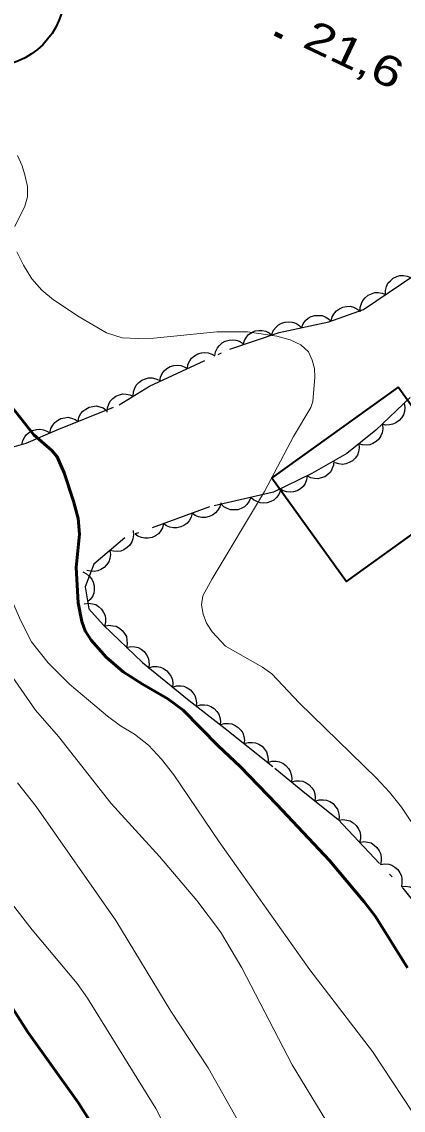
# Model space of a CAD drawing. Extents: x 356765 to 358572, y 5103174 to 5104650.
# Drawn here: x 357054.7 to 357073.5, y 5103939.5 to 5103993.2 of the extents above; entities that cross this region are included whole.
import ezdxf

# ---------------------------------------------------------------- set-up
doc = ezdxf.new("R2010")
doc.units = 0
doc.header["$LTSCALE"] = 0.6
doc.linetypes.add('DOT_DASHED', pattern=[7.7, 5, -1.2, 0.3, -1.2])
for name, color, linetype, lineweight in [('1', 7, 'Continuous', 53), ('2', 7, 'Continuous', 13), ('3', 7, 'Continuous', 140), ('31', 7, 'Continuous', 70), ('38', 7, 'Continuous', 40), ('44', 7, 'Continuous', 25)]:
    doc.layers.add(name, color=color, linetype=linetype, lineweight=lineweight)

msp = doc.modelspace()

# ---------------------------------------------------------------- linework, layer by layer
at = {"layer": '1'}
for points in [[(357053.65, 5103974.83), (357055.25, 5103972.8), (357056.14, 5103972.04), (357056.4, 5103971.72), (357056.75, 5103970.93), (357057.21, 5103969.54), (357057.44, 5103968.68), (357057.5, 5103967.91), (357057.34, 5103966.26), (357057.43, 5103964.51), (357057.61, 5103963.59), (357057.78, 5103963.13), (357058.08, 5103962.68), (357058.82, 5103961.84), (357059.65, 5103961.11), (357060.6, 5103960.5), (357061.86, 5103959.78), (357062.61, 5103959.22), (357064.33, 5103957.46), (357065.42, 5103956.44), (357067.23, 5103954.57), (357069.82, 5103951.8), (357071.53, 5103949.76), (357072.1, 5103949.05), (357073.68, 5103946.51)], [(357059.34, 5103936.88), (357057.43, 5103939.86), (357054.96, 5103943.34), (357054.09, 5103944.7), (357052.65, 5103946.62), (357050.73, 5103949.01), (357049.13, 5103951.3), (357047.33, 5103953.59), (357047.05, 5103954.01), (357046.83, 5103954.51), (357046.1, 5103956.68), (357045.79, 5103957.38), (357045, 5103958.78), (357044.41, 5103959.72), (357043.97, 5103960.76), (357043.75, 5103961.15), (357042.63, 5103962.82), (357041.91, 5103964.26), (357041.87, 5103964.59), (357042.2, 5103965.25)]]:
    msp.add_lwpolyline(points, dxfattribs=at)
at = {"layer": '2'}
for points in [[(357054.32, 5103983.09), (357054.81, 5103984.08), (357054.94, 5103984.55), (357054.94, 5103985.05), (357054.83, 5103985.57), (357054.68, 5103986.08), (357054.45, 5103986.58)], [(357064.04, 5103965.7), (357066.63, 5103970.01), (357068.06, 5103972.72), (357068.91, 5103974.15), (357069.01, 5103974.45), (357069.11, 5103975.65), (357069.09, 5103976.08), (357068.98, 5103976.49), (357068.79, 5103976.9), (357068.41, 5103977.24), (357067.89, 5103977.5), (357067.23, 5103977.68), (357065.78, 5103977.88), (357064.28, 5103977.88), (357061.17, 5103977.58), (357060.39, 5103977.55), (357059.6, 5103977.59), (357058.84, 5103977.84), (357057.48, 5103978.63), (357056.22, 5103979.47), (357055.65, 5103979.95), (357055.15, 5103980.51), (357054.74, 5103981.17), (357054.41, 5103981.84)], [(357075.42, 5103937.12), (357071.95, 5103942.38), (357068.85, 5103946.41), (357064.38, 5103952.72), (357062.16, 5103956.03), (357061.55, 5103956.8), (357060.91, 5103957.5), (357060.22, 5103958.03), (357059.53, 5103958.45), (357058.88, 5103958.92), (357057.01, 5103960.5), (357055.96, 5103961.55), (357055.13, 5103962.59), (357054.61, 5103963.63), (357053.96, 5103965.09), (357053.8, 5103965.57), (357053.68, 5103966.05), (357053.59, 5103967.4), (357053.51, 5103967.82), (357052.95, 5103970.4), (357052.61, 5103971.26), (357052.59, 5103971.76)], [(357075.12, 5103951.84), (357073.37, 5103954.43), (357072.78, 5103955.17), (357072.14, 5103955.86), (357068.33, 5103959.59), (357066.98, 5103961.01), (357066.53, 5103961.34), (357064.7, 5103962.38), (357064.04, 5103963.09), (357063.77, 5103963.51), (357063.6, 5103963.96), (357063.52, 5103964.42), (357063.59, 5103964.86), (357064.04, 5103965.7)], [(357073.78, 5103932.01), (357071.65, 5103935.38), (357069.64, 5103939), (357067.98, 5103941.72), (357065.5, 5103946.51), (357064.45, 5103948.28), (357063.29, 5103949.84), (357061.44, 5103952), (357059.06, 5103954.61), (357056.47, 5103957.92), (357055.33, 5103959.22), (357053.92, 5103961.26), (357053.39, 5103962.22), (357052.75, 5103963.84), (357052.73, 5103964.22), (357052.85, 5103964.46)], [(357068.96, 5103925.26), (357067.55, 5103928.01), (357066.35, 5103930.62), (357065.35, 5103932.36), (357063.63, 5103935.05), (357063.09, 5103935.98), (357061.27, 5103939.57), (357057.89, 5103945.01), (357057.38, 5103945.73), (357055.17, 5103948.38), (357054.09, 5103949.78), (357052.6, 5103951.97), (357051.39, 5103954.08), (357050.74, 5103955.4), (357049.52, 5103957.62), (357049.12, 5103958.55), (357048.58, 5103960.01), (357048.44, 5103960.51), (357048.12, 5103962.29)], [(357054.44, 5103955.63), (357055.37, 5103954.47), (357059.3, 5103948.84), (357062, 5103944.38), (357063.84, 5103941.58), (357065.29, 5103939.01)]]:
    msp.add_lwpolyline(points, dxfattribs=at)
at = {"layer": '3'}
msp.add_line((357067.13, 5103992.6), (357067.49, 5103992.43), dxfattribs=at)
at = {"layer": '31', "lineweight": 35}
msp.add_lwpolyline([(357073.21, 5103975.16), (357066.99, 5103970.68), (357070.66, 5103965.57), (357076.88, 5103970.05), (357073.21, 5103975.16)], close=True, dxfattribs=at)
at = {"layer": '38'}
msp.add_circle((357053.0444, 5103994.6977), 3.7394, dxfattribs=at)
at = {"layer": '44', "linetype": 'DOT_DASHED'}
for points in [[(357036.91, 5103997.93), (357040.47, 5103992.68), (357042.27, 5103989.92), (357045.53, 5103983.79), (357046.14, 5103982.08), (357046.9, 5103980.28), (357047.3, 5103978.89), (357048.45, 5103977.07), (357049.3, 5103975.42), (357050.77, 5103972.78), (357052.08, 5103971.99), (357053.47, 5103972), (357054.87, 5103972.4), (357056.4, 5103973.05), (357059.45, 5103974.28), (357060.96, 5103975.21), (357064.92, 5103977.04), (357067.34, 5103977.85), (357069.79, 5103978.38), (357071.5, 5103978.99), (357074.35, 5103980.92)], [(357073.8, 5103974.64), (357072.11, 5103973.04), (357070.68, 5103971.88), (357068.95, 5103970.89), (357067.06, 5103969.98), (357063.91, 5103969.25), (357059.73, 5103967.73), (357058.21, 5103966.42), (357057.78, 5103965.3), (357057.96, 5103964.22), (357058.69, 5103963.42), (357060.6, 5103961.57), (357062.9, 5103959.7), (357064.68, 5103958.31), (357067.13, 5103956.36), (357068.61, 5103955.14), (357070.24, 5103953.84), (357073.44, 5103950.44), (357074.82, 5103948.7)]]:
    msp.add_lwpolyline(points, dxfattribs=at)
at = {"layer": '44'}
for points in [[(357072.59, 5103979.73), (357072.59, 5103979.93), (357072.64, 5103980.13), (357072.71, 5103980.28), (357072.83, 5103980.41), (357072.97, 5103980.53), (357073.15, 5103980.61), (357073.3, 5103980.66), (357073.48, 5103980.66), (357073.66, 5103980.63), (357073.83, 5103980.57)], [(357071.34, 5103978.88), (357071.34, 5103979.09), (357071.4, 5103979.29), (357071.47, 5103979.44), (357071.59, 5103979.57), (357071.73, 5103979.69), (357071.9, 5103979.77), (357072.06, 5103979.82), (357072.24, 5103979.82), (357072.42, 5103979.79), (357072.59, 5103979.73)], [(357069.91, 5103978.42), (357069.96, 5103978.62), (357070.07, 5103978.8), (357070.17, 5103978.93), (357070.32, 5103979.03), (357070.48, 5103979.1), (357070.67, 5103979.14), (357070.84, 5103979.15), (357071.01, 5103979.11), (357071.18, 5103979.03), (357071.32, 5103978.93)], [(357068.45, 5103978.09), (357068.53, 5103978.28), (357068.65, 5103978.44), (357068.77, 5103978.56), (357068.93, 5103978.64), (357069.11, 5103978.69), (357069.3, 5103978.7), (357069.46, 5103978.69), (357069.62, 5103978.63), (357069.78, 5103978.53), (357069.91, 5103978.41)], [(357066.98, 5103977.77), (357067.06, 5103977.97), (357067.19, 5103978.12), (357067.31, 5103978.24), (357067.46, 5103978.32), (357067.64, 5103978.37), (357067.83, 5103978.38), (357067.99, 5103978.37), (357068.16, 5103978.31), (357068.32, 5103978.21), (357068.45, 5103978.09)], [(357064.18, 5103976.7), (357064.21, 5103976.9), (357064.3, 5103977.09), (357064.4, 5103977.22), (357064.53, 5103977.34), (357064.69, 5103977.43), (357064.88, 5103977.48), (357065.04, 5103977.5), (357065.21, 5103977.48), (357065.39, 5103977.42), (357065.54, 5103977.33)], [(357065.57, 5103977.26), (357065.63, 5103977.46), (357065.73, 5103977.63), (357065.84, 5103977.76), (357065.99, 5103977.85), (357066.16, 5103977.93), (357066.35, 5103977.96), (357066.51, 5103977.96), (357066.68, 5103977.92), (357066.85, 5103977.84), (357066.99, 5103977.73)], [(357062.82, 5103976.07), (357062.85, 5103976.28), (357062.94, 5103976.46), (357063.03, 5103976.59), (357063.17, 5103976.71), (357063.33, 5103976.8), (357063.51, 5103976.85), (357063.68, 5103976.87), (357063.85, 5103976.85), (357064.03, 5103976.79), (357064.18, 5103976.7)], [(357061.46, 5103975.44), (357061.49, 5103975.65), (357061.58, 5103975.83), (357061.67, 5103975.97), (357061.81, 5103976.08), (357061.97, 5103976.17), (357062.15, 5103976.22), (357062.31, 5103976.25), (357062.49, 5103976.22), (357062.66, 5103976.16), (357062.82, 5103976.07)], [(357060.15, 5103974.71), (357060.16, 5103974.92), (357060.23, 5103975.11), (357060.3, 5103975.26), (357060.42, 5103975.39), (357060.57, 5103975.5), (357060.75, 5103975.57), (357060.9, 5103975.61), (357061.08, 5103975.61), (357061.26, 5103975.57), (357061.43, 5103975.5)], [(357058.87, 5103973.92), (357058.88, 5103974.13), (357058.95, 5103974.32), (357059.02, 5103974.47), (357059.14, 5103974.6), (357059.29, 5103974.71), (357059.47, 5103974.78), (357059.63, 5103974.83), (357059.8, 5103974.82), (357059.98, 5103974.78), (357060.15, 5103974.71)], [(357057.43, 5103973.47), (357057.47, 5103973.67), (357057.57, 5103973.85), (357057.67, 5103973.98), (357057.81, 5103974.08), (357057.98, 5103974.17), (357058.16, 5103974.21), (357058.32, 5103974.23), (357058.5, 5103974.19), (357058.67, 5103974.13), (357058.82, 5103974.03)], [(357073.51, 5103974.36), (357073.54, 5103974.16), (357073.52, 5103973.96), (357073.47, 5103973.8), (357073.38, 5103973.65), (357073.26, 5103973.51), (357073.1, 5103973.4), (357072.95, 5103973.33), (357072.78, 5103973.3), (357072.6, 5103973.29), (357072.42, 5103973.33)], [(357056.04, 5103972.9), (357056.08, 5103973.11), (357056.18, 5103973.29), (357056.28, 5103973.42), (357056.42, 5103973.52), (357056.58, 5103973.61), (357056.77, 5103973.65), (357056.93, 5103973.67), (357057.11, 5103973.63), (357057.28, 5103973.57), (357057.43, 5103973.47)], [(357072.44, 5103973.31), (357072.46, 5103973.1), (357072.42, 5103972.9), (357072.36, 5103972.75), (357072.26, 5103972.6), (357072.12, 5103972.48), (357071.96, 5103972.38), (357071.81, 5103972.32), (357071.63, 5103972.3), (357071.45, 5103972.31), (357071.28, 5103972.36)], [(357054.66, 5103972.31), (357054.7, 5103972.52), (357054.8, 5103972.7), (357054.89, 5103972.83), (357055.03, 5103972.94), (357055.19, 5103973.02), (357055.38, 5103973.07), (357055.54, 5103973.09), (357055.72, 5103973.06), (357055.89, 5103972.99), (357056.04, 5103972.9)], [(357071.28, 5103972.36), (357071.29, 5103972.16), (357071.25, 5103971.96), (357071.2, 5103971.8), (357071.09, 5103971.66), (357070.96, 5103971.53), (357070.79, 5103971.44), (357070.64, 5103971.37), (357070.47, 5103971.35), (357070.28, 5103971.37), (357070.11, 5103971.42)], [(357070.04, 5103971.52), (357070.03, 5103971.31), (357069.95, 5103971.12), (357069.88, 5103970.97), (357069.75, 5103970.85), (357069.6, 5103970.74), (357069.42, 5103970.68), (357069.26, 5103970.64), (357069.08, 5103970.65), (357068.9, 5103970.69), (357068.74, 5103970.77)], [(357068.73, 5103970.79), (357068.7, 5103970.58), (357068.62, 5103970.4), (357068.53, 5103970.26), (357068.39, 5103970.14), (357068.23, 5103970.05), (357068.05, 5103970), (357067.89, 5103969.97), (357067.72, 5103969.99), (357067.54, 5103970.04), (357067.38, 5103970.14)], [(357067.41, 5103970.06), (357067.33, 5103969.87), (357067.21, 5103969.71), (357067.09, 5103969.59), (357066.94, 5103969.51), (357066.76, 5103969.45), (357066.57, 5103969.44), (357066.41, 5103969.45), (357066.24, 5103969.51), (357066.08, 5103969.6), (357065.95, 5103969.72)], [(357064.47, 5103969.45), (357064.42, 5103969.25), (357064.31, 5103969.08), (357064.21, 5103968.95), (357064.06, 5103968.85), (357063.9, 5103968.77), (357063.71, 5103968.73), (357063.54, 5103968.72), (357063.37, 5103968.76), (357063.2, 5103968.83), (357063.06, 5103968.94)], [(357065.95, 5103969.72), (357065.87, 5103969.53), (357065.75, 5103969.37), (357065.63, 5103969.25), (357065.47, 5103969.17), (357065.3, 5103969.11), (357065.11, 5103969.1), (357064.94, 5103969.11), (357064.78, 5103969.17), (357064.62, 5103969.26), (357064.49, 5103969.38)], [(357063.06, 5103968.94), (357063.01, 5103968.74), (357062.9, 5103968.56), (357062.8, 5103968.43), (357062.65, 5103968.33), (357062.49, 5103968.26), (357062.3, 5103968.22), (357062.13, 5103968.21), (357061.96, 5103968.25), (357061.79, 5103968.32), (357061.65, 5103968.43)], [(357061.65, 5103968.43), (357061.6, 5103968.22), (357061.49, 5103968.05), (357061.39, 5103967.92), (357061.24, 5103967.82), (357061.08, 5103967.74), (357060.89, 5103967.71), (357060.72, 5103967.7), (357060.55, 5103967.74), (357060.38, 5103967.81), (357060.24, 5103967.91)], [(357060.14, 5103968.08), (357060.16, 5103967.87), (357060.13, 5103967.67), (357060.08, 5103967.52), (357059.98, 5103967.37), (357059.85, 5103967.24), (357059.68, 5103967.14), (357059.54, 5103967.07), (357059.36, 5103967.05), (357059.18, 5103967.06), (357059, 5103967.1)], [(357059, 5103967.1), (357059.03, 5103966.9), (357058.99, 5103966.7), (357058.94, 5103966.54), (357058.84, 5103966.39), (357058.71, 5103966.26), (357058.55, 5103966.16), (357058.4, 5103966.09), (357058.23, 5103966.07), (357058.04, 5103966.08), (357057.87, 5103966.12)], [(357057.66, 5103966.04), (357057.85, 5103965.95), (357058, 5103965.81), (357058.11, 5103965.69), (357058.18, 5103965.53), (357058.23, 5103965.35), (357058.23, 5103965.16), (357058.21, 5103965), (357058.14, 5103964.83), (357058.03, 5103964.68), (357057.9, 5103964.56)], [(357057.73, 5103964.47), (357057.94, 5103964.5), (357058.14, 5103964.47), (357058.3, 5103964.43), (357058.44, 5103964.33), (357058.58, 5103964.2), (357058.68, 5103964.04), (357058.76, 5103963.9), (357058.78, 5103963.72), (357058.78, 5103963.54), (357058.74, 5103963.36)], [(357058.74, 5103963.37), (357058.95, 5103963.41), (357059.15, 5103963.39), (357059.31, 5103963.36), (357059.47, 5103963.27), (357059.61, 5103963.15), (357059.72, 5103963), (357059.81, 5103962.86), (357059.84, 5103962.69), (357059.85, 5103962.5), (357059.82, 5103962.32)], [(357059.82, 5103962.32), (357060.03, 5103962.37), (357060.23, 5103962.35), (357060.39, 5103962.31), (357060.54, 5103962.23), (357060.69, 5103962.11), (357060.8, 5103961.95), (357060.88, 5103961.81), (357060.92, 5103961.64), (357060.93, 5103961.46), (357060.9, 5103961.28)], [(357060.92, 5103961.31), (357061.12, 5103961.37), (357061.33, 5103961.37), (357061.49, 5103961.34), (357061.65, 5103961.27), (357061.8, 5103961.17), (357061.93, 5103961.02), (357062.02, 5103960.89), (357062.08, 5103960.72), (357062.1, 5103960.54), (357062.09, 5103960.36)], [(357062.09, 5103960.36), (357062.29, 5103960.42), (357062.49, 5103960.42), (357062.65, 5103960.4), (357062.81, 5103960.33), (357062.97, 5103960.22), (357063.09, 5103960.08), (357063.19, 5103959.95), (357063.24, 5103959.78), (357063.27, 5103959.59), (357063.25, 5103959.41)], [(357063.26, 5103959.42), (357063.46, 5103959.49), (357063.66, 5103959.49), (357063.82, 5103959.47), (357063.98, 5103959.4), (357064.14, 5103959.3), (357064.27, 5103959.16), (357064.37, 5103959.03), (357064.42, 5103958.86), (357064.45, 5103958.68), (357064.44, 5103958.5)], [(357064.44, 5103958.5), (357064.64, 5103958.56), (357064.84, 5103958.56), (357065.01, 5103958.54), (357065.17, 5103958.47), (357065.32, 5103958.37), (357065.45, 5103958.23), (357065.55, 5103958.1), (357065.6, 5103957.93), (357065.63, 5103957.75), (357065.61, 5103957.57)], [(357065.61, 5103957.57), (357065.81, 5103957.63), (357066.02, 5103957.63), (357066.18, 5103957.61), (357066.34, 5103957.54), (357066.5, 5103957.44), (357066.62, 5103957.29), (357066.72, 5103957.16), (357066.77, 5103956.99), (357066.8, 5103956.81), (357066.79, 5103956.63)], [(357066.79, 5103956.64), (357066.99, 5103956.7), (357067.2, 5103956.7), (357067.36, 5103956.67), (357067.52, 5103956.6), (357067.67, 5103956.49), (357067.8, 5103956.35), (357067.89, 5103956.21), (357067.94, 5103956.05), (357067.97, 5103955.86), (357067.95, 5103955.68)], [(357067.95, 5103955.68), (357068.15, 5103955.74), (357068.35, 5103955.74), (357068.52, 5103955.72), (357068.68, 5103955.64), (357068.83, 5103955.54), (357068.96, 5103955.39), (357069.05, 5103955.26), (357069.1, 5103955.09), (357069.12, 5103954.91), (357069.11, 5103954.73)], [(357069.11, 5103954.74), (357069.31, 5103954.8), (357069.52, 5103954.8), (357069.68, 5103954.78), (357069.84, 5103954.71), (357070, 5103954.61), (357070.12, 5103954.46), (357070.22, 5103954.33), (357070.27, 5103954.17), (357070.3, 5103953.98), (357070.29, 5103953.8)], [(357070.28, 5103953.8), (357070.49, 5103953.83), (357070.69, 5103953.8), (357070.85, 5103953.76), (357071, 5103953.67), (357071.14, 5103953.54), (357071.24, 5103953.38), (357071.32, 5103953.24), (357071.35, 5103953.06), (357071.35, 5103952.88), (357071.31, 5103952.7)], [(357071.31, 5103952.7), (357071.52, 5103952.74), (357071.72, 5103952.71), (357071.88, 5103952.67), (357072.03, 5103952.57), (357072.16, 5103952.45), (357072.27, 5103952.29), (357072.35, 5103952.15), (357072.38, 5103951.97), (357072.38, 5103951.79), (357072.34, 5103951.61)], [(357072.34, 5103951.61), (357072.54, 5103951.64), (357072.75, 5103951.62), (357072.9, 5103951.57), (357073.05, 5103951.48), (357073.19, 5103951.36), (357073.3, 5103951.2), (357073.37, 5103951.05), (357073.4, 5103950.88), (357073.4, 5103950.69), (357073.37, 5103950.52)], [(357073.37, 5103950.53), (357073.58, 5103950.54), (357073.78, 5103950.5), (357073.93, 5103950.44), (357074.08, 5103950.33), (357074.2, 5103950.2), (357074.29, 5103950.03), (357074.36, 5103949.88), (357074.37, 5103949.71), (357074.36, 5103949.52), (357074.3, 5103949.35)]]:
    msp.add_lwpolyline(points, dxfattribs=at)

# ---------------------------------------------------------------- texts
at = {"layer": '3', "width": 1.3}
msp.add_text('21,6   ', height=1.5, rotation=334.619, dxfattribs=at).set_placement((357068.43, 5103991.97))

doc.saveas('drawing.dxf')
